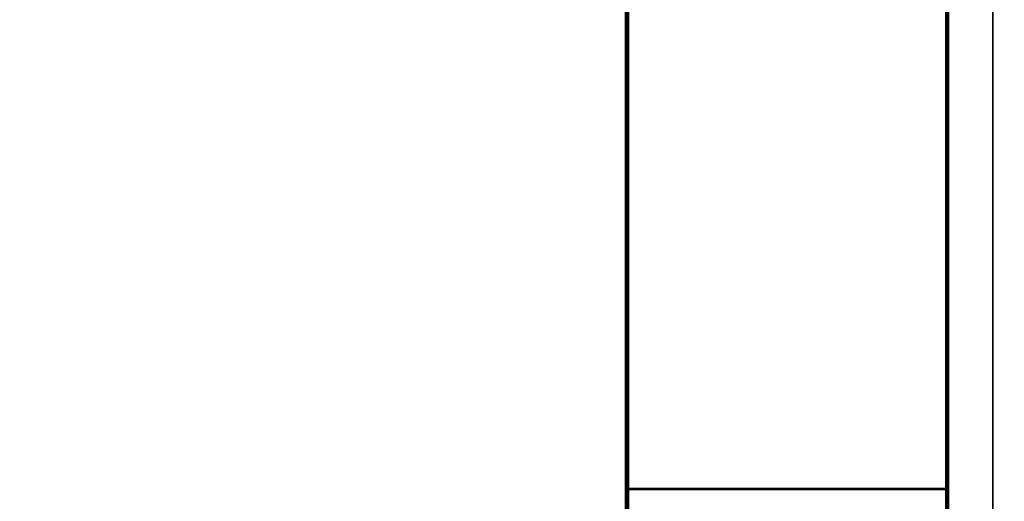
# Model space of a CAD drawing. Extents: x 1779708 to 7299578, y -1121471 to 88434.
# Tile 596 of 656: x 5585563 to 5617864, y -985748 to -969945. Entities that reach past the tile are written whole.
import ezdxf

# ---------------------------------------------------------------- set-up
doc = ezdxf.new("R2010")
doc.units = 0
doc.header["$LTSCALE"] = 1000
doc.header["$MEASUREMENT"] = 0
doc.layers.add('PUB_TITLE', color=4, linetype='CONTINUOUS')
doc.layers.add('修改', color=6, linetype='CONTINUOUS')

# ---------------------------------------------------------------- blocks, each defined once
blk = doc.blocks.new('A$C36B43F05')
at = {"layer": 'PUB_TITLE'}
blk.add_line((47250, 12000), (47250, 1500), dxfattribs=at)
blk.add_lwpolyline([(0, 0), (126150, 0), (126150, 178350), (0, 178350)], close=True, dxfattribs=at)
at = {"layer": 'PUB_TITLE', "const_width": 150}
blk.add_lwpolyline([(1500, 1500), (124650, 1500), (124650, 174600), (1500, 174600)], close=True, dxfattribs=at)
at = {"layer": 'PUB_TITLE'}
for points, const_width in [([(124650, 12000), (1500, 12000)], 150), ([(47250, 1500), (47250, 12000)], 90)]:
    blk.add_lwpolyline(points, dxfattribs=dict(at, const_width=const_width))

msp = doc.modelspace()

# ---------------------------------------------------------------- block references
at = {"layer": '修改', "rotation": 90}
for p in [(5617489.1, -1032592.1), (5795839.1, -1032592.1)]:
    msp.add_blockref('A$C36B43F05', p, dxfattribs=at)

doc.saveas('drawing.dxf')
